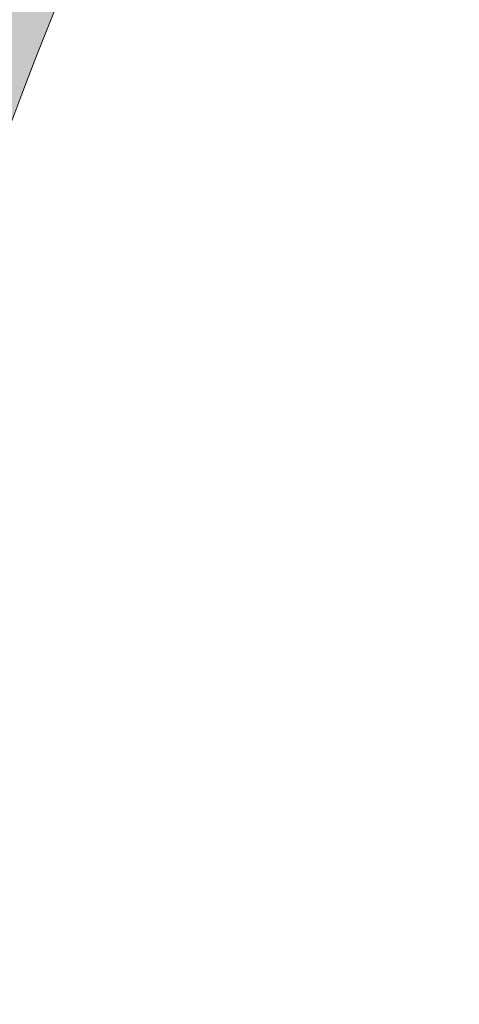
# Model space of a CAD drawing. Header units: metres. Extents: x 0 to 168310, y 0 to 462960.
# Tile 553 of 594: x 167854 to 167862, y 462542 to 462560. Entities that reach past the tile are written whole.
import ezdxf

# ---------------------------------------------------------------- set-up
doc = ezdxf.new("R2010")
doc.units = ezdxf.units.M
doc.header["$LTSCALE"] = 0.2
doc.layers.add('B_WE_GR_GRAS_BRM_RVA vochtminnend mengsel_B115-A', color=51, linetype='Continuous', lineweight=18)
doc.layers.add('B_WE_GR_GRAS_BRM_RVA vochtminnend mengsel_B115-G', color=51, linetype='Continuous', lineweight=18)

msp = doc.modelspace()

# ---------------------------------------------------------------- hatches: boundary and pattern name
at = {"layer": 'B_WE_GR_GRAS_BRM_RVA vochtminnend mengsel_B115-A', "transparency": 33554687}
h = msp.add_hatch(color=256, dxfattribs=at)
h.dxf.hatch_style = 1
edge = h.paths.add_edge_path()
edge.add_line((167840.802022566, 462497.2581628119), (167840.2534002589, 462498.6206597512))
edge.add_line((167840.2534002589, 462498.6206597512), (167839.6956043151, 462499.9800591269))
edge.add_line((167839.6956043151, 462499.9800591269), (167839.1468522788, 462501.3428687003))
edge.add_line((167839.1468522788, 462501.3428687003), (167838.6253617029, 462502.7155962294))
edge.add_line((167838.6253617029, 462502.7155962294), (167838.1493501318, 462504.1047494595))
edge.add_line((167838.1493501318, 462504.1047494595), (167837.7365386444, 462505.5164295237))
edge.add_line((167837.7365386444, 462505.5164295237), (167837.3969269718, 462506.9504137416))
edge.add_line((167837.3969269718, 462506.9504137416), (167837.1344176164, 462508.4014857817))
edge.add_line((167837.1344176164, 462508.4014857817), (167836.9527471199, 462509.8642933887))
edge.add_line((167836.9527471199, 462509.8642933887), (167836.8556520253, 462511.3334843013))
edge.add_line((167836.8556520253, 462511.3334843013), (167836.8467539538, 462512.8037408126))
edge.add_line((167836.8467539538, 462512.8037408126), (167836.9251251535, 462514.2711128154))
edge.add_line((167836.9251251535, 462514.2711128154), (167837.0838802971, 462515.7334411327))
edge.add_line((167837.0838802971, 462515.7334411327), (167837.3157310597, 462517.1886877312))
edge.add_line((167837.3157310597, 462517.1886877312), (167837.6133891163, 462518.6348145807))
edge.add_line((167837.6133891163, 462518.6348145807), (167837.969566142, 462520.0697836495))
edge.add_line((167837.969566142, 462520.0697836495), (167838.3769738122, 462521.4915569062))
edge.add_line((167838.3769738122, 462521.4915569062), (167838.8283238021, 462522.8980963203))
edge.add_line((167838.8283238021, 462522.8980963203), (167839.3168523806, 462524.2876649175))
edge.add_line((167839.3168523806, 462524.2876649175), (167839.8394679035, 462525.6606331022))
edge.add_line((167839.8394679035, 462525.6606331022), (167840.3946476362, 462527.0182716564))
edge.add_line((167840.3946476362, 462527.0182716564), (167840.9808619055, 462528.3618575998))
edge.add_line((167840.9808619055, 462528.3618575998), (167841.5955858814, 462529.692889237))
edge.add_line((167841.5955858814, 462529.692889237), (167842.2346065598, 462531.0132402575))
edge.add_line((167842.2346065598, 462531.0132402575), (167842.8935472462, 462532.3248207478))
edge.add_line((167842.8935472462, 462532.3248207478), (167843.5680312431, 462533.6295407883))
edge.add_line((167843.5680312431, 462533.6295407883), (167843.6093945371, 462533.7047320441))
edge.add_arc((167770.8559744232, 462575.7654729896), 84.03669476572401, 329.966619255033, 342.7753996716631)
edge.add_arc((167945.2735766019, 462524.1827917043), 97.86199567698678, 150.2579696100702, 164.1683573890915, ccw=False)
edge.add_line((167860.3031541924, 462572.7317104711), (167862.0409121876, 462576.9301732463))
edge.add_arc((167863.0664844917, 462555.6872832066), 21.26763211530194, 92.76400126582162, 96.17585509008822)
edge.add_line((167860.7785040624, 462576.8314862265), (167860.6347335, 462575.6837792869))
edge.add_line((167860.6347335, 462575.6837792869), (167860.5502980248, 462575.5453605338))
edge.add_line((167860.5502980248, 462575.5453605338), (167860.4649404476, 462575.4032465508))
edge.add_line((167860.4649404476, 462575.4032465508), (167860.3787111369, 462575.2575783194))
edge.add_line((167860.3787111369, 462575.2575783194), (167860.2916604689, 462575.1084968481))
edge.add_line((167860.2916604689, 462575.1084968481), (167860.2038388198, 462574.9561431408))
edge.add_line((167860.2038388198, 462574.9561431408), (167860.1152965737, 462574.8006582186))
edge.add_line((167860.1152965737, 462574.8006582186), (167860.0260840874, 462574.642183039))
edge.add_line((167860.0260840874, 462574.642183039), (167859.9362517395, 462574.4808586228))
edge.add_line((167859.9362517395, 462574.4808586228), (167859.8458499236, 462574.3168260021))
edge.add_line((167859.8458499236, 462574.3168260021), (167859.7549289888, 462574.1502261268))
edge.add_line((167859.7549289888, 462574.1502261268), (167859.6635393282, 462573.9812000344))
edge.add_line((167859.6635393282, 462573.9812000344), (167859.5717313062, 462573.8098887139))
edge.add_line((167859.5717313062, 462573.8098887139), (167859.4795552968, 462573.6364331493))
edge.add_line((167859.4795552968, 462573.6364331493), (167859.3870616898, 462573.4609743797))
edge.add_line((167859.3870616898, 462573.4609743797), (167859.2943008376, 462573.2836533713))
edge.add_line((167859.2943008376, 462573.2836533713), (167859.201323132, 462573.1046111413))
edge.add_line((167859.201323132, 462573.1046111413), (167859.1081789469, 462572.9239887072))
edge.add_line((167859.1081789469, 462572.9239887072), (167859.0149186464, 462572.7419270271))
edge.add_line((167859.0149186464, 462572.7419270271), (167858.9215926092, 462572.5585671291))
edge.add_line((167858.9215926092, 462572.5585671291), (167858.8282512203, 462572.3740500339))
edge.add_line((167858.8282512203, 462572.3740500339), (167858.7349448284, 462572.1885166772))
edge.add_line((167858.7349448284, 462572.1885166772), (167858.6417238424, 462572.0021081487))
edge.add_line((167858.6417238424, 462572.0021081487), (167858.5486386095, 462571.8149653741))
edge.add_line((167858.5486386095, 462571.8149653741), (167858.4557395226, 462571.6272293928))
edge.add_line((167858.4557395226, 462571.6272293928), (167858.3630769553, 462571.4390412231))
edge.add_line((167858.3630769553, 462571.4390412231), (167858.2707012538, 462571.2505417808))
edge.add_line((167858.2707012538, 462571.2505417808), (167858.1786628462, 462571.0618722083))
edge.add_line((167858.1786628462, 462571.0618722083), (167858.0870120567, 462570.8731733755))
edge.add_line((167858.0870120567, 462570.8731733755), (167857.9957992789, 462570.684586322))
edge.add_line((167857.9957992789, 462570.684586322), (167857.9050748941, 462570.4962520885))
edge.add_line((167857.9050748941, 462570.4962520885), (167857.8148892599, 462570.3083116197))
edge.add_line((167857.8148892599, 462570.3083116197), (167857.7252885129, 462570.1208947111))
edge.add_line((167857.7252885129, 462570.1208947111), (167857.6362756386, 462569.9340171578))
edge.add_line((167857.6362756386, 462569.9340171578), (167857.5478286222, 462569.7476286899))
edge.add_line((167857.5478286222, 462569.7476286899), (167857.4599250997, 462569.5616781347))
edge.add_line((167857.4599250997, 462569.5616781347), (167857.372542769, 462569.3761144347))
edge.add_line((167857.372542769, 462569.3761144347), (167857.2856592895, 462569.1908864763))
edge.add_line((167857.2856592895, 462569.1908864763), (167857.1992523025, 462569.0059430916))
edge.add_line((167857.1992523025, 462569.0059430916), (167857.1132995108, 462568.8212332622))
edge.add_line((167857.1132995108, 462568.8212332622), (167857.0277785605, 462568.6367058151))
edge.add_line((167857.0277785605, 462568.6367058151), (167856.9426671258, 462568.4523096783))
edge.add_line((167856.9426671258, 462568.4523096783), (167856.8579428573, 462568.2679936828))
edge.add_line((167856.8579428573, 462568.2679936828), (167856.7735834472, 462568.0837067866))
edge.add_line((167856.7735834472, 462568.0837067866), (167856.6895665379, 462567.8993978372))
edge.add_line((167856.6895665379, 462567.8993978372), (167856.6058697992, 462567.7150157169))
edge.add_line((167856.6058697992, 462567.7150157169), (167856.522470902, 462567.5305093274))
edge.add_line((167856.522470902, 462567.5305093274), (167856.4393475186, 462567.3458275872))
edge.add_line((167856.4393475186, 462567.3458275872), (167856.356477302, 462567.1609193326))
edge.add_line((167856.356477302, 462567.1609193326), (167856.2738379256, 462566.9757334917))
edge.add_line((167856.2738379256, 462566.9757334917), (167856.191407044, 462566.7902189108))
edge.add_line((167856.191407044, 462566.7902189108), (167856.1091623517, 462566.6043245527))
edge.add_line((167856.1091623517, 462566.6043245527), (167856.0270814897, 462566.4179992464))
edge.add_line((167856.0270814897, 462566.4179992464), (167855.9451421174, 462566.2311918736))
edge.add_line((167855.9451421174, 462566.2311918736), (167855.8633219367, 462566.0438513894))
edge.add_line((167855.8633219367, 462566.0438513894), (167855.7815985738, 462565.8559266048))
edge.add_line((167855.7815985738, 462565.8559266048), (167855.6999497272, 462565.6673664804))
edge.add_line((167855.6999497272, 462565.6673664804), (167855.6183530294, 462565.4781198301))
edge.add_line((167855.6183530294, 462565.4781198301), (167855.5367861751, 462565.2881356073))
edge.add_line((167855.5367861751, 462565.2881356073), (167855.4552268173, 462565.0973626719))
edge.add_line((167855.4552268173, 462565.0973626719), (167855.37365263, 462564.9057499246))
edge.add_line((167855.37365263, 462564.9057499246), (167855.2920412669, 462564.7132462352))
edge.add_line((167855.2920412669, 462564.7132462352), (167855.2103704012, 462564.5198005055))
edge.add_line((167855.2103704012, 462564.5198005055), (167855.1286176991, 462564.3253616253))
edge.add_line((167855.1286176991, 462564.3253616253), (167855.0467603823, 462564.1298781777))
edge.add_line((167855.0467603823, 462564.1298781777), (167854.9647589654, 462563.9332876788))
edge.add_line((167854.9647589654, 462563.9332876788), (167854.8825522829, 462563.7355130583))
edge.add_line((167854.8825522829, 462563.7355130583), (167854.8000778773, 462563.5364766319))
edge.add_line((167854.8000778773, 462563.5364766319), (167854.7172731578, 462563.336100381))
edge.add_line((167854.7172731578, 462563.336100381), (167854.6340756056, 462563.1343064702))
edge.add_line((167854.6340756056, 462563.1343064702), (167854.550422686, 462562.9310170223))
edge.add_line((167854.550422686, 462562.9310170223), (167854.4662518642, 462562.7261541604))
edge.add_line((167854.4662518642, 462562.7261541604), (167854.3815006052, 462562.5196400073))
edge.add_line((167854.3815006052, 462562.5196400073), (167854.2961063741, 462562.3113966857))
edge.add_line((167854.2961063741, 462562.3113966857), (167854.2100066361, 462562.1013463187))
edge.add_line((167854.2100066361, 462562.1013463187), (167854.1231388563, 462561.8894110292))
edge.add_line((167854.1231388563, 462561.8894110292), (167854.0354404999, 462561.6755129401))
edge.add_line((167854.0354404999, 462561.6755129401), (167853.946849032, 462561.4595741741))
edge.add_line((167853.946849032, 462561.4595741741), (167853.8573019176, 462561.2415168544))
edge.add_line((167853.8573019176, 462561.2415168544), (167853.766736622, 462561.0212631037))
edge.add_line((167853.766736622, 462561.0212631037), (167853.6750906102, 462560.7987350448))
edge.add_line((167853.6750906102, 462560.7987350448), (167853.5823013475, 462560.5738548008))
edge.add_line((167853.5823013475, 462560.5738548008), (167853.4883062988, 462560.3465444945))
edge.add_line((167853.4883062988, 462560.3465444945), (167853.3930429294, 462560.1167262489))
edge.add_line((167853.3930429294, 462560.1167262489), (167853.2964486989, 462559.884322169))
edge.add_line((167853.2964486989, 462559.884322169), (167853.1984610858, 462559.6492544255))
edge.add_line((167853.1984610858, 462559.6492544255), (167853.0990175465, 462559.4114451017))
edge.add_line((167853.0990175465, 462559.4114451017), (167852.9980555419, 462559.1708163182))
edge.add_line((167852.9980555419, 462559.1708163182), (167852.8955125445, 462558.9272902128))
edge.add_line((167852.8955125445, 462558.9272902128), (167852.7913260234, 462558.6807889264))
edge.add_line((167852.7913260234, 462558.6807889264), (167852.68543343, 462558.4312345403))
edge.add_line((167852.68543343, 462558.4312345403), (167852.577772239, 462558.1785492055))
edge.add_line((167852.577772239, 462558.1785492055), (167852.4682799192, 462557.9226550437))
edge.add_line((167852.4682799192, 462557.9226550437), (167852.3568939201, 462557.663474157))
edge.add_line((167852.3568939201, 462557.663474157), (167852.2435517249, 462557.400928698))
edge.add_line((167852.2435517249, 462557.400928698), (167852.1281907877, 462557.1349407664))
edge.add_line((167852.1281907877, 462557.1349407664), (167852.0107486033, 462556.8654325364))
edge.add_line((167852.0107486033, 462556.8654325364), (167851.8911996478, 462556.5923819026))
edge.add_line((167851.8911996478, 462556.5923819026), (167851.7696285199, 462556.3159327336))
edge.add_line((167851.7696285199, 462556.3159327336), (167851.646140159, 462556.0362595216))
edge.add_line((167851.646140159, 462556.0362595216), (167851.5208395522, 462555.7535368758))
edge.add_line((167851.5208395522, 462555.7535368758), (167851.3938316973, 462555.4679394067))
edge.add_line((167851.3938316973, 462555.4679394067), (167851.2652215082, 462555.179641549))
edge.add_line((167851.2652215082, 462555.179641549), (167851.135114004, 462554.8888179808))
edge.add_line((167851.135114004, 462554.8888179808), (167851.0036141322, 462554.5956432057))
edge.add_line((167851.0036141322, 462554.5956432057), (167850.8708268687, 462554.3002917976))
edge.add_line((167850.8708268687, 462554.3002917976), (167850.7368571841, 462554.0029383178))
edge.add_line((167850.7368571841, 462554.0029383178), (167850.6018100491, 462553.703757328))
edge.add_line((167850.6018100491, 462553.703757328), (167850.4657904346, 462553.4029233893))
edge.add_line((167850.4657904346, 462553.4029233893), (167850.328903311, 462553.1006110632))
edge.add_line((167850.328903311, 462553.1006110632), (167850.1912536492, 462552.796994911))
edge.add_line((167850.1912536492, 462552.796994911), (167850.0529464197, 462552.4922494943))
edge.add_line((167850.0529464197, 462552.4922494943), (167849.9140865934, 462552.1865493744))
edge.add_line((167849.9140865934, 462552.1865493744), (167849.7747791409, 462551.8800691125))
edge.add_line((167849.7747791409, 462551.8800691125), (167849.6351290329, 462551.5729832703))
edge.add_line((167849.6351290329, 462551.5729832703), (167849.4952412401, 462551.2654664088))
edge.add_line((167849.4952412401, 462551.2654664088), (167849.3552207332, 462550.9576930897))
edge.add_line((167849.3552207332, 462550.9576930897), (167849.2151724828, 462550.6498378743))
edge.add_line((167849.2151724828, 462550.6498378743), (167849.0752014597, 462550.3420753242))
edge.add_line((167849.0752014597, 462550.3420753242), (167848.9354126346, 462550.0345800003))
edge.add_line((167848.9354126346, 462550.0345800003), (167848.7959109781, 462549.7275264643))
edge.add_line((167848.7959109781, 462549.7275264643), (167848.6568014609, 462549.4210892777))
edge.add_line((167848.6568014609, 462549.4210892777), (167848.5181890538, 462549.1154430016))
edge.add_line((167848.5181890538, 462549.1154430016), (167848.3801787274, 462548.8107621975))
edge.add_line((167848.3801787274, 462548.8107621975), (167848.2428754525, 462548.5072214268))
edge.add_line((167848.2428754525, 462548.5072214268), (167848.1063841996, 462548.204995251))
edge.add_line((167848.1063841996, 462548.204995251), (167847.9708099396, 462547.9042582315))
edge.add_line((167847.9708099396, 462547.9042582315), (167847.836257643, 462547.6051849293))
edge.add_line((167847.836257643, 462547.6051849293), (167847.7028322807, 462547.3079499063))
edge.add_line((167847.7028322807, 462547.3079499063), (167847.5706187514, 462547.0126919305))
edge.add_line((167847.5706187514, 462547.0126919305), (167847.4395517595, 462546.7192819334))
edge.add_line((167847.4395517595, 462546.7192819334), (167847.3094979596, 462546.4274694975))
edge.add_line((167847.3094979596, 462546.4274694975), (167847.1803236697, 462546.1370036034))
edge.add_line((167847.1803236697, 462546.1370036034), (167847.0518952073, 462545.8476332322))
edge.add_line((167847.0518952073, 462545.8476332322), (167846.9240788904, 462545.5591073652))
edge.add_line((167846.9240788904, 462545.5591073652), (167846.7967410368, 462545.271174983))
edge.add_line((167846.7967410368, 462545.271174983), (167846.6697479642, 462544.9835850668))
edge.add_line((167846.6697479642, 462544.9835850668), (167846.5429659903, 462544.6960865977))
edge.add_line((167846.5429659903, 462544.6960865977), (167846.4162614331, 462544.4084285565))
edge.add_line((167846.4162614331, 462544.4084285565), (167846.2895006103, 462544.1203599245))
edge.add_line((167846.2895006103, 462544.1203599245), (167846.1625498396, 462543.8316296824))
edge.add_line((167846.1625498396, 462543.8316296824), (167846.035275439, 462543.5419868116))
edge.add_line((167846.035275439, 462543.5419868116), (167845.907543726, 462543.2511802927))
edge.add_line((167845.907543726, 462543.2511802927), (167845.7792210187, 462542.9589591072))
edge.add_line((167845.7792210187, 462542.9589591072), (167845.6501736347, 462542.6650722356))
edge.add_line((167845.6501736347, 462542.6650722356), (167845.5202678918, 462542.3692686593))
edge.add_line((167845.5202678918, 462542.3692686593), (167845.3893701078, 462542.0712973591))
edge.add_line((167845.3893701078, 462542.0712973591), (167845.2573466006, 462541.7709073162))
edge.add_line((167845.2573466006, 462541.7709073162), (167845.1240636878, 462541.4678475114))
edge.add_line((167845.1240636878, 462541.4678475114), (167844.9893876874, 462541.161866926))
edge.add_line((167844.9893876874, 462541.161866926), (167844.8531849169, 462540.8527145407))
edge.add_line((167844.8531849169, 462540.8527145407), (167844.7153216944, 462540.5401393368))
edge.add_line((167844.7153216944, 462540.5401393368), (167844.5756643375, 462540.2238902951))
edge.add_line((167844.5756643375, 462540.2238902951), (167844.4340791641, 462539.9037163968))
edge.add_line((167844.4340791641, 462539.9037163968), (167844.290432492, 462539.5793666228))
edge.add_line((167844.290432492, 462539.5793666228), (167844.1445906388, 462539.2505899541))
edge.add_line((167844.1445906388, 462539.2505899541), (167843.9964199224, 462538.9171353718))
edge.add_line((167843.9964199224, 462538.9171353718), (167843.8457866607, 462538.5787518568))
edge.add_line((167843.8457866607, 462538.5787518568), (167843.6925571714, 462538.2351883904))
edge.add_line((167843.6925571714, 462538.2351883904), (167843.5365977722, 462537.8861939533))
edge.add_line((167843.5365977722, 462537.8861939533), (167843.377774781, 462537.5315175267))
edge.add_line((167843.377774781, 462537.5315175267), (167843.2159616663, 462537.170922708))
edge.add_line((167843.2159616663, 462537.170922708), (167843.0512020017, 462536.8045207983))
edge.add_line((167843.0512020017, 462536.8045207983), (167842.8837126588, 462536.432777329))
edge.add_line((167842.8837126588, 462536.432777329), (167842.7137182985, 462536.0561737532))
edge.add_line((167842.7137182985, 462536.0561737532), (167842.5414435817, 462535.6751915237))
edge.add_line((167842.5414435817, 462535.6751915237), (167842.3671131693, 462535.2903120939))
edge.add_line((167842.3671131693, 462535.2903120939), (167842.1909517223, 462534.9020169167))
edge.add_line((167842.1909517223, 462534.9020169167), (167842.0131839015, 462534.5107874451))
edge.add_line((167842.0131839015, 462534.5107874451), (167841.834034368, 462534.1171051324))
edge.add_line((167841.834034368, 462534.1171051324), (167841.6537277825, 462533.7214514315))
edge.add_line((167841.6537277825, 462533.7214514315), (167841.4724888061, 462533.3243077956))
edge.add_line((167841.4724888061, 462533.3243077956), (167841.2905420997, 462532.9261556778))
edge.add_line((167841.2905420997, 462532.9261556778), (167841.1081123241, 462532.5274765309))
edge.add_line((167841.1081123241, 462532.5274765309), (167840.9254241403, 462532.1287518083))
edge.add_line((167840.9254241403, 462532.1287518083), (167840.7427022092, 462531.7304629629))
edge.add_line((167840.7427022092, 462531.7304629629), (167840.5601711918, 462531.3330914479))
edge.add_line((167840.5601711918, 462531.3330914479), (167840.3780557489, 462530.9371187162))
edge.add_line((167840.3780557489, 462530.9371187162), (167840.1965805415, 462530.543026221))
edge.add_line((167840.1965805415, 462530.543026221), (167840.0159702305, 462530.1512954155))
edge.add_line((167840.0159702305, 462530.1512954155), (167839.8364494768, 462529.7624077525))
edge.add_line((167839.8364494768, 462529.7624077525), (167839.6582429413, 462529.3768446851))
edge.add_line((167839.6582429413, 462529.3768446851), (167839.481575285, 462528.9950876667))
edge.add_line((167839.481575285, 462528.9950876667), (167839.3066711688, 462528.6176181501))
edge.add_line((167839.3066711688, 462528.6176181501), (167839.1337552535, 462528.2449175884))
edge.add_line((167839.1337552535, 462528.2449175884), (167838.9630522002, 462527.8774674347))
edge.add_line((167838.9630522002, 462527.8774674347), (167838.7947866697, 462527.515749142))
edge.add_line((167838.7947866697, 462527.515749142), (167838.6291833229, 462527.1602441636))
edge.add_line((167838.6291833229, 462527.1602441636), (167838.4664668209, 462526.8114339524))
edge.add_line((167838.4664668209, 462526.8114339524), (167838.3068618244, 462526.4697999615))
edge.add_line((167838.3068618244, 462526.4697999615), (167838.1505929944, 462526.1358236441))
edge.add_line((167838.1505929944, 462526.1358236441), (167837.9978849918, 462525.8099864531))
edge.add_line((167837.9978849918, 462525.8099864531), (167837.8489624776, 462525.4927698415))
edge.add_line((167837.8489624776, 462525.4927698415), (167837.7040497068, 462525.1846543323))
edge.add_line((167837.7040497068, 462525.1846543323), (167837.5632722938, 462524.8858943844))
edge.add_line((167837.5632722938, 462524.8858943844), (167837.4265292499, 462524.5962251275))
edge.add_line((167837.4265292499, 462524.5962251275), (167837.2936878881, 462524.3153090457))
edge.add_line((167837.2936878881, 462524.3153090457), (167837.1646155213, 462524.0428086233))
edge.add_line((167837.1646155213, 462524.0428086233), (167837.0391794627, 462523.7783863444))
edge.add_line((167837.0391794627, 462523.7783863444), (167836.9172470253, 462523.5217046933))
edge.add_line((167836.9172470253, 462523.5217046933), (167836.798685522, 462523.2724261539))
edge.add_line((167836.798685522, 462523.2724261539), (167836.6833622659, 462523.0302132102))
edge.add_line((167836.6833622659, 462523.0302132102), (167836.57114457, 462522.7947283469))
edge.add_line((167836.57114457, 462522.7947283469), (167836.4618997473, 462522.5656340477))
edge.add_line((167836.4618997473, 462522.5656340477), (167836.3554951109, 462522.3425927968))
edge.add_line((167836.3554951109, 462522.3425927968), (167836.2517979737, 462522.1252670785))
edge.add_line((167836.2517979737, 462522.1252670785), (167836.1506756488, 462521.9133193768))
edge.add_line((167836.1506756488, 462521.9133193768), (167836.0519954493, 462521.706412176))
edge.add_line((167836.0519954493, 462521.706412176), (167835.9556246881, 462521.5042079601))
edge.add_line((167835.9556246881, 462521.5042079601), (167835.8614306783, 462521.3063692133))
edge.add_line((167835.8614306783, 462521.3063692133), (167835.7692807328, 462521.1125584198))
edge.add_line((167835.7692807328, 462521.1125584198), (167835.6790421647, 462520.9224380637))
edge.add_line((167835.6790421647, 462520.9224380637), (167835.5905822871, 462520.7356706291))
edge.add_line((167835.5905822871, 462520.7356706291), (167835.5037684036, 462520.5519185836))
edge.add_line((167835.5037684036, 462520.5519185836), (167835.4184678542, 462520.3708444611))
edge.add_line((167835.4184678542, 462520.3708444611), (167835.334547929, 462520.1921107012))
edge.add_line((167835.334547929, 462520.1921107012), (167835.2518759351, 462520.015379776))
edge.add_line((167835.2518759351, 462520.015379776), (167835.1703192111, 462519.8403142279))
edge.add_line((167835.1703192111, 462519.8403142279), (167835.0897450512, 462519.6665764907))
edge.add_line((167835.0897450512, 462519.6665764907), (167835.0100207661, 462519.4938290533))
edge.add_line((167835.0100207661, 462519.4938290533), (167834.9310136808, 462519.3217344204))
edge.add_line((167834.9310136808, 462519.3217344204), (167834.8525911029, 462519.1499550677))
edge.add_line((167834.8525911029, 462519.1499550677), (167834.7746203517, 462518.9781534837))
edge.add_line((167834.7746203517, 462518.9781534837), (167834.6969687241, 462518.8059921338))
edge.add_line((167834.6969687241, 462518.8059921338), (167834.6195035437, 462518.6331335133))
edge.add_line((167834.6195035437, 462518.6331335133), (167834.5420921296, 462518.4592401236))
edge.add_line((167834.5420921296, 462518.4592401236), (167834.4646168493, 462518.2840011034))
edge.add_line((167834.4646168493, 462518.2840011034), (167834.3870450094, 462518.1072559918))
edge.add_line((167834.3870450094, 462518.1072559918), (167834.3093736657, 462517.9288970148))
edge.add_line((167834.3093736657, 462517.9288970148), (167834.2315999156, 462517.7488164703))
edge.add_line((167834.2315999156, 462517.7488164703), (167834.1537208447, 462517.5669066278))
edge.add_line((167834.1537208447, 462517.5669066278), (167834.0757335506, 462517.3830597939))
edge.add_line((167834.0757335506, 462517.3830597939), (167833.997635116, 462517.1971682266))
edge.add_line((167833.997635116, 462517.1971682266), (167833.9194226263, 462517.0091242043))
edge.add_line((167833.9194226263, 462517.0091242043), (167833.8410931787, 462516.8188200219))
edge.add_line((167833.8410931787, 462516.8188200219), (167833.7626438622, 462516.6261479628))
edge.add_line((167833.7626438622, 462516.6261479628), (167833.6840717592, 462516.4310002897))
edge.add_line((167833.6840717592, 462516.4310002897), (167833.6053739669, 462516.2332693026))
edge.add_line((167833.6053739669, 462516.2332693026), (167833.5265475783, 462516.0328472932))
edge.add_line((167833.5265475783, 462516.0328472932), (167833.4475896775, 462515.829626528))
edge.add_line((167833.4475896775, 462515.829626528), (167833.368497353, 462515.6234992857))
edge.add_line((167833.368497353, 462515.6234992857), (167833.2892677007, 462515.4143578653))
edge.add_line((167833.2892677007, 462515.4143578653), (167833.2098978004, 462515.2020945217))
edge.add_line((167833.2098978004, 462515.2020945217), (167833.1303847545, 462514.9866015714))
edge.add_line((167833.1303847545, 462514.9866015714), (167833.0507256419, 462514.7677712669))
edge.add_line((167833.0507256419, 462514.7677712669), (167832.9709175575, 462514.5454959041))
edge.add_line((167832.9709175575, 462514.5454959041), (167832.8909575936, 462514.3196677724))
edge.add_line((167832.8909575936, 462514.3196677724), (167832.8108428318, 462514.0901791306))
edge.add_line((167832.8108428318, 462514.0901791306), (167832.7305703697, 462513.8569222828))
edge.add_line((167832.7305703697, 462513.8569222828), (167832.6501372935, 462513.6197895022))
edge.add_line((167832.6501372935, 462513.6197895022), (167832.5695406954, 462513.3786730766))
edge.add_line((167832.5695406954, 462513.3786730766), (167832.4887776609, 462513.1334652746))
edge.add_line((167832.4887776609, 462513.1334652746), (167832.4078452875, 462512.8840584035))
edge.add_line((167832.4078452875, 462512.8840584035), (167832.3267406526, 462512.6303447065))
edge.add_line((167832.3267406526, 462512.6303447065), (167832.2454608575, 462512.3722165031))
edge.add_line((167832.2454608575, 462512.3722165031), (167831.3215987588, 462510.069321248))
edge.add_line((167831.3215987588, 462510.069321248), (167832.3647982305, 462496.8242712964))
edge.add_line((167832.3647982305, 462496.8242712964), (167833.3188449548, 462495.6364799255))
edge.add_line((167833.3188449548, 462495.6364799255), (167833.5618711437, 462495.3331992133))
edge.add_line((167833.5618711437, 462495.3331992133), (167833.7296118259, 462495.123932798))
edge.add_line((167833.7296118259, 462495.123932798), (167833.8606753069, 462494.9605302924))
edge.add_line((167833.8606753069, 462494.9605302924), (167833.9890411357, 462494.8006399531))
edge.add_line((167833.9890411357, 462494.8006399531), (167834.1928451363, 462494.7027850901))
edge.add_line((167834.1928451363, 462494.7027850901), (167834.2567638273, 462494.6080796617))
edge.add_line((167834.2567638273, 462494.6080796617), (167834.3878282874, 462494.4189556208))
edge.add_line((167834.3878282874, 462494.4189556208), (167834.5219726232, 462494.2302024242))
edge.add_line((167834.5219726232, 462494.2302024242), (167834.6590496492, 462494.0419040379))
edge.add_line((167834.6590496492, 462494.0419040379), (167834.7989121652, 462493.8541444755))
edge.add_line((167834.7989121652, 462493.8541444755), (167834.9414129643, 462493.6670077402))
edge.add_line((167834.9414129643, 462493.6670077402), (167835.0864048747, 462493.4805777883))
edge.add_line((167835.0864048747, 462493.4805777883), (167835.2337406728, 462493.2949386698))
edge.add_line((167835.2337406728, 462493.2949386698), (167835.3832731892, 462493.1101743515))
edge.add_line((167835.3832731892, 462493.1101743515), (167835.5348552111, 462492.9263688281))
edge.add_line((167835.5348552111, 462492.9263688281), (167835.6883395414, 462492.7436061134))
edge.add_line((167835.6883395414, 462492.7436061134), (167835.8435789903, 462492.5619701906))
edge.add_line((167835.8435789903, 462492.5619701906), (167836.0004263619, 462492.3815450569))
edge.add_line((167836.0004263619, 462492.3815450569), (167836.1587344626, 462492.2024147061))
edge.add_line((167836.1587344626, 462492.2024147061), (167836.3183560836, 462492.0246631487))
edge.add_line((167836.3183560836, 462492.0246631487), (167836.4791418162, 462491.8483742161))
edge.add_line((167836.4791418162, 462491.8483742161), (167836.6409064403, 462491.673629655))
edge.add_line((167836.6409064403, 462491.673629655), (167836.8034360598, 462491.5005094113))
edge.add_line((167836.8034360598, 462491.5005094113), (167836.9665159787, 462491.3290934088))
edge.add_line((167836.9665159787, 462491.3290934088), (167837.1299314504, 462491.159461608))
edge.add_line((167837.1299314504, 462491.159461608), (167837.2934677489, 462490.9916938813))
edge.add_line((167837.2934677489, 462490.9916938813), (167837.4569101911, 462490.8258701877))
edge.add_line((167837.4569101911, 462490.8258701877), (167837.6200439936, 462490.6620704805))
edge.add_line((167837.6200439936, 462490.6620704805), (167837.7826545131, 462490.5003746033))
edge.add_line((167837.7826545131, 462490.5003746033), (167837.9445269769, 462490.3408625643))
edge.add_line((167837.9445269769, 462490.3408625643), (167838.1054466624, 462490.1836142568))
edge.add_line((167838.1054466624, 462490.1836142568), (167838.2651988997, 462490.0287095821))
edge.add_line((167838.2651988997, 462490.0287095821), (167838.4235689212, 462489.8762284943))
edge.add_line((167838.4235689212, 462489.8762284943), (167838.5803420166, 462489.7262509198))
edge.add_line((167838.5803420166, 462489.7262509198), (167838.7353034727, 462489.5788567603))
edge.add_line((167838.7353034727, 462489.5788567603), (167838.8882385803, 462489.4341259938))
edge.add_line((167838.8882385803, 462489.4341259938), (167839.0389325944, 462489.2921384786))
edge.add_line((167839.0389325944, 462489.2921384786), (167839.1871708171, 462489.1529741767))
edge.add_line((167839.1871708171, 462489.1529741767), (167839.3327384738, 462489.0167130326))
edge.add_line((167839.3327384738, 462489.0167130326), (167839.4754209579, 462488.8834349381))
edge.add_line((167839.4754209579, 462488.8834349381), (167839.6150034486, 462488.7532198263))
edge.add_line((167839.6150034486, 462488.7532198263), (167839.7512714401, 462488.6261473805))
edge.add_line((167839.7512714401, 462488.6261473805), (167839.884071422, 462488.5022151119))
edge.add_line((167839.884071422, 462488.5022151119), (167840.0133989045, 462488.3812198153))
edge.add_line((167840.0133989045, 462488.3812198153), (167840.1392721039, 462488.2629279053))
edge.add_line((167840.1392721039, 462488.2629279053), (167840.2617088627, 462488.1471060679))
edge.add_line((167840.2617088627, 462488.1471060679), (167840.3807272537, 462488.0335207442))
edge.add_line((167840.3807272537, 462488.0335207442), (167840.4963452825, 462487.9219385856))
edge.add_line((167840.4963452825, 462487.9219385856), (167840.6085809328, 462487.8121261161))
edge.add_line((167840.6085809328, 462487.8121261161), (167840.7174522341, 462487.7038498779))
edge.add_line((167840.7174522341, 462487.7038498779), (167840.822977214, 462487.5968764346))
edge.add_line((167840.822977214, 462487.5968764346), (167840.9251738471, 462487.4909723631))
edge.add_line((167840.9251738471, 462487.4909723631), (167841.0240601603, 462487.3859042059))
edge.add_line((167841.0240601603, 462487.3859042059), (167841.1196541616, 462487.2814385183))
edge.add_line((167841.1196541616, 462487.2814385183), (167841.2119738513, 462487.177341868))
edge.add_line((167841.2119738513, 462487.177341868), (167841.3010372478, 462487.0733808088))
edge.add_line((167841.3010372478, 462487.0733808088), (167841.3868623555, 462486.9693218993))
edge.add_line((167841.3868623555, 462486.9693218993), (167841.4694671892, 462486.8649316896))
edge.add_line((167841.4694671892, 462486.8649316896), (167841.5488697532, 462486.7599767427))
edge.add_line((167841.5488697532, 462486.7599767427), (167841.6250880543, 462486.6542236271))
edge.add_line((167841.6250880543, 462486.6542236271), (167841.6981401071, 462486.5474388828))
edge.add_line((167841.6981401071, 462486.5474388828), (167841.7680439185, 462486.4393890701))
edge.add_line((167841.7680439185, 462486.4393890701), (167841.8348174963, 462486.3298407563))
edge.add_line((167841.8348174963, 462486.3298407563), (167841.898479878, 462486.2185570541))
edge.add_line((167841.898479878, 462486.2185570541), (167841.9590589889, 462486.1052712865))
edge.add_line((167841.9590589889, 462486.1052712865), (167842.0165873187, 462485.9897014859))
edge.add_line((167842.0165873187, 462485.9897014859), (167842.0710973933, 462485.8715655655))
edge.add_line((167842.0710973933, 462485.8715655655), (167842.1226217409, 462485.750581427))
edge.add_line((167842.1226217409, 462485.750581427), (167842.1711928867, 462485.6264669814))
edge.add_line((167842.1711928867, 462485.6264669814), (167842.216843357, 462485.4989401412))
edge.add_line((167842.216843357, 462485.4989401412), (167842.2596056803, 462485.3677188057))
edge.add_line((167842.2596056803, 462485.3677188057), (167842.2995123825, 462485.2325208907))
edge.add_line((167842.2995123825, 462485.2325208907), (167842.3365959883, 462485.0930643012))
edge.add_line((167842.3365959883, 462485.0930643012), (167842.3708890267, 462484.9490669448))
edge.add_line((167842.3708890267, 462484.9490669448), (167842.4024240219, 462484.800246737))
edge.add_line((167842.4024240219, 462484.800246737), (167842.4312335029, 462484.6463215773))
edge.add_line((167842.4312335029, 462484.6463215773), (167842.4573499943, 462484.4870093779))
edge.add_line((167842.4573499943, 462484.4870093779), (167842.4808060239, 462484.3220280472))
edge.add_line((167842.4808060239, 462484.3220280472), (167842.5016341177, 462484.1510954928))
edge.add_line((167842.5016341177, 462484.1510954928), (167842.5198668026, 462483.9739296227))
edge.add_line((167842.5198668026, 462483.9739296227), (167842.5355366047, 462483.7902483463))
edge.add_line((167842.5355366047, 462483.7902483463), (167842.5486760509, 462483.5997695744))
edge.add_line((167842.5486760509, 462483.5997695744), (167842.5593176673, 462483.4022112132))
edge.add_line((167842.5593176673, 462483.4022112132), (167842.5674939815, 462483.1972911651))
edge.add_line((167842.5674939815, 462483.1972911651), (167842.5732378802, 462482.9847325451))
edge.add_line((167842.5732378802, 462482.9847325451), (167842.5766036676, 462482.7645664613))
edge.add_line((167842.5766036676, 462482.7645664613), (167842.5776786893, 462482.5372992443))
edge.add_line((167842.5776786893, 462482.5372992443), (167842.5765531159, 462482.3034778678))
edge.add_line((167842.5765531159, 462482.3034778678), (167842.5733171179, 462482.0636492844))
edge.add_line((167842.5733171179, 462482.0636492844), (167842.5680608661, 462481.8183604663))
edge.add_line((167842.5680608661, 462481.8183604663), (167842.5608745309, 462481.5681583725))
edge.add_line((167842.5608745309, 462481.5681583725), (167842.5518482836, 462481.3135899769))
edge.add_line((167842.5518482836, 462481.3135899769), (167842.5410722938, 462481.055202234))
edge.add_line((167842.5410722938, 462481.055202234), (167842.5286367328, 462480.7935421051))
edge.add_line((167842.5286367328, 462480.7935421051), (167842.5146317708, 462480.5291565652))
edge.add_line((167842.5146317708, 462480.5291565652), (167842.4991475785, 462480.2625925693))
edge.add_line((167842.4991475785, 462480.2625925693), (167842.4822743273, 462479.9943970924))
edge.add_line((167842.4822743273, 462479.9943970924), (167842.4641021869, 462479.725117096))
edge.add_line((167842.4641021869, 462479.725117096), (167842.4447213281, 462479.4552995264))
edge.add_line((167842.4447213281, 462479.4552995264), (167842.4242219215, 462479.1854913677))
edge.add_line((167842.4242219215, 462479.1854913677), (167842.402694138, 462478.9162395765))
edge.add_line((167842.402694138, 462478.9162395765), (167842.3802281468, 462478.6480911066))
edge.add_line((167842.3802281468, 462478.6480911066), (167842.3569141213, 462478.3815929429))
edge.add_line((167842.3569141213, 462478.3815929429), (167842.3328422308, 462478.1172920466))
edge.add_line((167842.3328422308, 462478.1172920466), (167842.3081026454, 462477.8557353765))
edge.add_line((167842.3081026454, 462477.8557353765), (167842.2827855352, 462477.5974698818))
edge.add_line((167842.2827855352, 462477.5974698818), (167842.2569632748, 462477.3429471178))
edge.add_line((167842.2569632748, 462477.3429471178), (167842.2306173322, 462477.0921312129))
edge.add_line((167842.2306173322, 462477.0921312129), (167842.2037002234, 462476.8448310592))
edge.add_line((167842.2037002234, 462476.8448310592), (167842.1761644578, 462476.6008555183))
edge.add_line((167842.1761644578, 462476.6008555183), (167842.147962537, 462476.360013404))
edge.add_line((167842.147962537, 462476.360013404), (167842.1190469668, 462476.1221135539))
edge.add_line((167842.1190469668, 462476.1221135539), (167842.0893702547, 462475.8869648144))
edge.add_line((167842.0893702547, 462475.8869648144), (167842.0588849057, 462475.6543760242))
edge.add_line((167842.0588849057, 462475.6543760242), (167842.0275434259, 462475.4241560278))
edge.add_line((167842.0275434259, 462475.4241560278), (167841.9952983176, 462475.1961136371))
edge.add_line((167841.9952983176, 462475.1961136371), (167841.9621020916, 462474.9700577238))
edge.add_line((167841.9621020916, 462474.9700577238), (167841.9279072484, 462474.7457970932))
edge.add_line((167841.9279072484, 462474.7457970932), (167841.8926662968, 462474.523140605))
edge.add_line((167841.8926662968, 462474.523140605), (167841.8563317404, 462474.3018970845))
edge.add_line((167841.8563317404, 462474.3018970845), (167841.8188560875, 462474.0818753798))
edge.add_line((167841.8188560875, 462474.0818753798), (167841.7801918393, 462473.862884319))
edge.add_line((167841.7801918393, 462473.862884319), (167841.740291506, 462473.6447327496))
edge.add_line((167841.740291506, 462473.6447327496), (167841.699107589, 462473.4272294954))
edge.add_line((167841.699107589, 462473.4272294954), (167841.6565925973, 462473.2101834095))
edge.add_line((167841.6565925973, 462473.2101834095), (167841.612699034, 462472.9934033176))
edge.add_line((167841.612699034, 462472.9934033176), (167841.5673794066, 462472.7766980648))
edge.add_line((167841.5673794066, 462472.7766980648), (167841.5205884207, 462472.559883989))
edge.add_line((167841.5205884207, 462472.559883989), (167841.4723308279, 462472.3429479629))
edge.add_line((167841.4723308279, 462472.3429479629), (167841.422661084, 462472.126046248))
edge.add_line((167841.422661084, 462472.126046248), (167841.3716357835, 462471.9093423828))
edge.add_line((167841.3716357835, 462471.9093423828), (167841.319311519, 462471.6929999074))
edge.add_line((167841.319311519, 462471.6929999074), (167841.2657448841, 462471.4771823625))
edge.add_line((167841.2657448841, 462471.4771823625), (167841.2109924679, 462471.2620532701))
edge.add_line((167841.2109924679, 462471.2620532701), (167841.1551108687, 462471.0477761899))
edge.add_line((167841.1551108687, 462471.0477761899), (167841.0981566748, 462470.8345146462))
edge.add_line((167841.0981566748, 462470.8345146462), (167841.0401864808, 462470.6224321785))
edge.add_line((167841.0401864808, 462470.6224321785), (167840.9812568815, 462470.4116923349))
edge.add_line((167840.9812568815, 462470.4116923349), (167840.9214244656, 462470.2024586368))
edge.add_line((167840.9214244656, 462470.2024586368), (167840.8607458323, 462469.9948946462))
edge.add_line((167840.8607458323, 462469.9948946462), (167840.7992775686, 462469.7891638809))
edge.add_line((167840.7992775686, 462469.7891638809), (167840.7370762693, 462469.5854298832))
edge.add_line((167840.7370762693, 462469.5854298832), (167840.6781299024, 462469.396459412))
edge.add_line((167840.6781299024, 462469.396459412), (167841.5368257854, 462468.5419816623))
edge.add_line((167841.5368257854, 462468.5419816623), (167842.0027209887, 462469.87901339))
edge.add_line((167842.0027209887, 462469.87901339), (167842.4375701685, 462471.2859136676))
edge.add_line((167842.4375701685, 462471.2859136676), (167842.8184056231, 462472.7073170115))
edge.add_line((167842.8184056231, 462472.7073170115), (167843.1410268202, 462474.1417161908))
edge.add_line((167843.1410268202, 462474.1417161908), (167843.4012412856, 462475.5876032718))
edge.add_line((167843.4012412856, 462475.5876032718), (167843.5968763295, 462477.0432946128))
edge.add_line((167843.5968763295, 462477.0432946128), (167843.7304291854, 462478.5067003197))
edge.add_line((167843.7304291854, 462478.5067003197), (167843.805055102, 462479.9756732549))
edge.add_line((167843.805055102, 462479.9756732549), (167843.823909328, 462481.44806628))
edge.add_line((167843.823909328, 462481.44806628), (167843.7901471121, 462482.9217322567))
edge.add_line((167843.7901471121, 462482.9217322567), (167843.7069237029, 462484.3945240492))
edge.add_line((167843.7069237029, 462484.3945240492), (167843.5773273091, 462485.8642941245))
edge.add_line((167843.5773273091, 462485.8642941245), (167843.4024061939, 462487.3288830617))
edge.add_line((167843.4024061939, 462487.3288830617), (167843.1808463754, 462488.7861176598))
edge.add_line((167843.1808463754, 462488.7861176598), (167842.9112019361, 462490.2338239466))
edge.add_line((167842.9112019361, 462490.2338239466), (167842.5920269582, 462491.6698279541))
edge.add_line((167842.5920269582, 462491.6698279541), (167842.221875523, 462493.0919557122))
edge.add_line((167842.221875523, 462493.0919557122), (167841.7993017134, 462494.4980332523))
edge.add_line((167841.7993017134, 462494.4980332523), (167841.323253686, 462495.8860605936))
edge.add_line((167841.323253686, 462495.8860605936), (167840.802022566, 462497.2581628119))

# ---------------------------------------------------------------- linework, layer by layer
at = {"layer": 'B_WE_GR_GRAS_BRM_RVA vochtminnend mengsel_B115-G', "flags": 128}
msp.add_lwpolyline([(167843.6093945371, 462533.7047320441, 0.05594711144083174), (167851.1237335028, 462550.8806800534, -0.0607701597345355), (167860.3031541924, 462572.7317104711)], format="xyb", dxfattribs=at)

doc.saveas('drawing.dxf')
